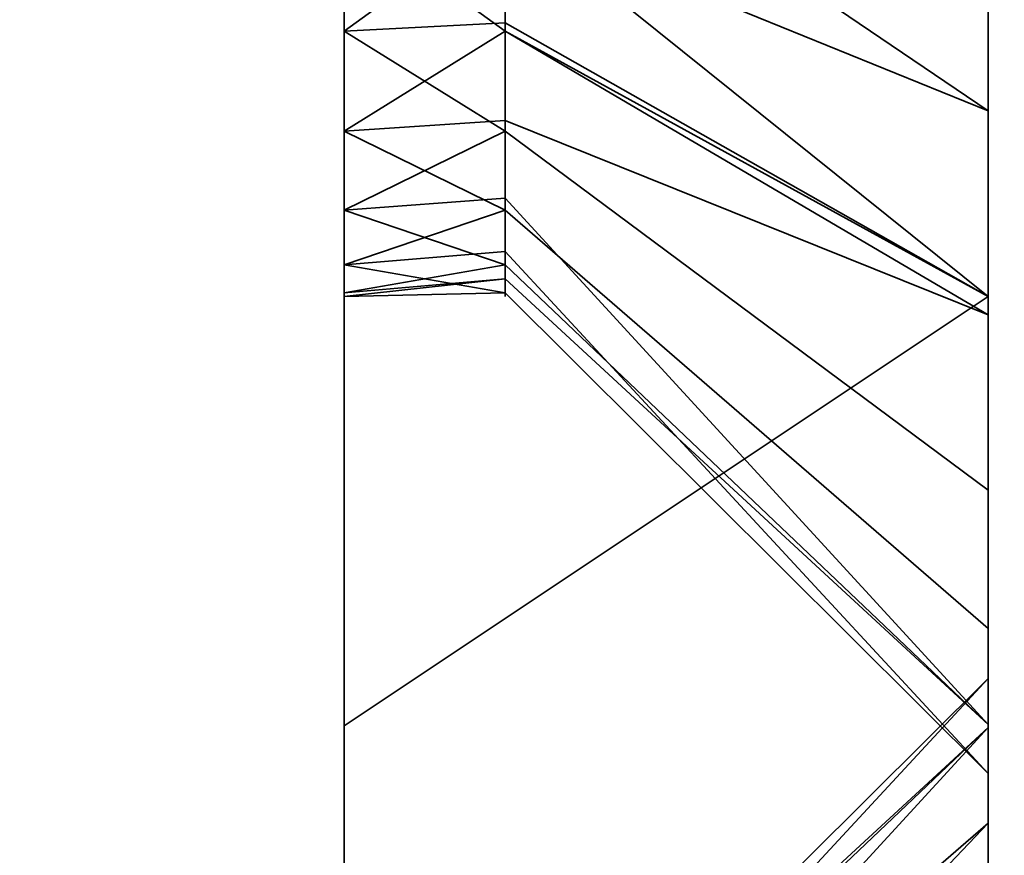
# Model space of a CAD drawing. Header units: millimetres. Extents: x -603 to 3703, y -120 to 193.
# Tile 439 of 656: x 1978.99 to 1983.58, y -32.1 to -28.21. Entities that reach past the tile are written whole.
import ezdxf

# ---------------------------------------------------------------- set-up
doc = ezdxf.new("R2010")
doc.units = ezdxf.units.MM
doc.layers.add('152', color=7, linetype='Continuous', true_color=0xffffff)

# ---------------------------------------------------------------- blocks, each defined once
blk = doc.blocks.new('UG_SURFACE_002')
at = {"layer": '152', "color": 252, "linetype": 'Continuous', "lineweight": 35}
for points in [[(2177.5, -35, 2213.0001), (2177.5, 174.4, 2213.0001), (822.5, 174.4, 2213.0001), (822.5, -35, 2213.0001)], [(972.5, -35, 2063), (972.5, 174.4, 2063), (2027.4999, 174.4, 2063), (2027.4999, -35, 2063)]]:
    blk.add_3dface(points, dxfattribs=at)
blk = doc.blocks.new('UG_SURFACE_081')
at = {"layer": '152', "color": 252, "linetype": 'Continuous', "lineweight": 35}
for points in [[(1980.5, -23.1237, 342.0655), (1980.5, -21.8763, 342.0655), (1980.5, -14.5, 328), (1980.5, -31.5, 328)], [(1980.5, -31.5, 328), (1980.5, -14.5, 328), (1980.5, -25.2798, 279.7406), (1980.5, -26.5, 280)], [(1983.5, -29.5, 328), (1983.5, -14.5, 328), (1983.5, -20.3646, 340.2039), (1983.5, -22.5, 339.75)], [(1983.5, -26.5, 282.25), (1983.5, -25.4085, 282.1353), (1983.5, -14.5, 328), (1983.5, -29.5, 328)], [(1983.5, -22.5, 339.75), (1983.5, -24.6354, 340.2039), (1983.5, -29.5, 328)], [(1980.5, -31.5, 328), (1980.5, -24.2634, 342.573), (1980.5, -23.1237, 342.0655)], [(1980.5, -23.7202, 347.7407), (1980.5, -28.2634, 410.5729), (1980.5, -27.1237, 410.0656)], [(1980.5, -29.4836, 412.6864), (1980.5, -23.7202, 347.7407), (1980.5, -31.5, 425)], [(1980.5, -29.4836, 412.6864), (1980.5, -29.0981, 411.5), (1980.5, -23.7202, 347.7407)], [(1980.5, -29.0981, 411.5), (1980.5, -28.2634, 410.5729), (1980.5, -23.7202, 347.7407)], [(1980.5, -31.5, 425), (1980.5, -23.7202, 347.7407), (1980.5, -24.7294, 347.0074)], [(1980.5, -25.0981, 343.5), (1980.5, -24.2634, 342.573), (1980.5, -31.5, 328)], [(1983.5, -29.5, 328), (1983.5, -24.6354, 340.2039), (1983.5, -26.4015, 341.4871)], [(1980.5, -31.5, 425), (1980.5, -24.7294, 347.0074), (1980.5, -25.3532, 345.9271)], [(1980.5, -25.4836, 344.6864), (1980.5, -25.0981, 343.5), (1980.5, -31.5, 328)], [(1980.5, -25.3532, 345.9271), (1980.5, -25.5, 345), (1980.5, -31.5, 328), (1980.5, -31.5, 425)], [(1980.5, -31.5, 328), (1980.5, -25.5, 345), (1980.5, -25.4836, 344.6864)], [(1983.5, -26.5, 407.75), (1983.5, -28.6354, 408.2039), (1983.5, -25.5859, 349.2473)], [(1983.5, -28.6354, 408.2039), (1983.5, -29.5, 408.8321), (1983.5, -25.5859, 349.2473)], [(1983.5, -27.0466, 347.625), (1983.5, -25.5859, 349.2473), (1983.5, -29.5, 408.8321)], [(1983.5, -29.5, 328), (1983.5, -26.4015, 341.4871), (1983.5, -27.493, 343.3776)], [(1980.5, -26.5, 416), (1980.5, -27.7202, 415.7406), (1980.5, -31.5, 425), (1980.5, -26.5, 425)], [(1980.5, -26.5, 265), (1980.5, -31.5, 265), (1980.5, -27.1237, 274.0656)], [(1980.5, -26.5, 280), (1980.5, -27.7202, 279.7406), (1980.5, -31.5, 328)], [(1980.5, -31.5, 265), (1980.5, -26.5, 265), (1983.5, -26.5, 265), (1983.5, -29.5, 265)], [(1983.5, -29.5, 425), (1983.5, -26.5, 425), (1980.5, -26.5, 425), (1980.5, -31.5, 425)], [(1981.25, -27.1101, 274.1297), (1981.25, -27.7202, 274.2594), (1983.5, -28.6354, 272.2039), (1983.5, -26.5, 271.75)], [(1981.25, -27.1101, 410.1297), (1981.25, -27.7202, 410.2594), (1983.5, -28.6354, 408.2039), (1983.5, -26.5, 407.75)], [(1983.5, -26.5, 425), (1983.5, -29.5, 425), (1983.5, -27.5915, 418.1353), (1983.5, -26.5, 418.25)], [(1983.5, -29.5, 328), (1983.5, -27.5915, 282.1353), (1983.5, -26.5, 282.25)], [(1983.5, -26.5, 271.75), (1983.5, -28.6354, 272.2039), (1983.5, -29.5, 265), (1983.5, -26.5, 265)], [(1983.5, -29.5, 408.8321), (1983.5, -27.7212, 345.5488), (1983.5, -27.0466, 347.625)], [(1980.5, -31.5, 265), (1980.5, -28.2634, 274.5729), (1980.5, -27.1237, 274.0656)], [(1981.25, -27.7202, 274.2594), (1980.5, -27.1237, 274.0656), (1980.5, -28.2634, 274.5729)], [(1981.25, -27.7202, 410.2594), (1980.5, -27.1237, 410.0656), (1980.5, -28.2634, 410.5729)], [(1981.25, -27.6935, 279.6808), (1981.25, -27.1237, 279.9344), (1983.5, -27.5915, 282.1353), (1983.5, -29.5, 281.2856)], [(1981.25, -27.6935, 415.6807), (1981.25, -27.1237, 415.9344), (1983.5, -27.5915, 418.1353), (1983.5, -29.5, 417.2856)], [(1983.5, -29.5, 328), (1983.5, -27.493, 343.3776), (1983.5, -27.7212, 345.5488)], [(1983.5, -29.5, 425), (1983.5, -29.5, 417.2856), (1983.5, -27.5915, 418.1353)], [(1983.5, -29.5, 328), (1983.5, -29.5, 281.2856), (1983.5, -27.5915, 282.1353)], [(1980.5, -27.7202, 279.7406), (1981.25, -27.6935, 279.6808), (1981.25, -28.2634, 279.4271)], [(1980.5, -27.7202, 415.7406), (1981.25, -27.6935, 415.6807), (1981.25, -28.2634, 415.4271)], [(1983.5, -29.5, 281.2856), (1981.25, -28.2634, 279.4271), (1981.25, -27.6935, 279.6808)], [(1983.5, -29.5, 417.2856), (1981.25, -28.2634, 415.4271), (1981.25, -27.6935, 415.6807)], [(1980.5, -31.5, 425), (1980.5, -27.7202, 415.7406), (1980.5, -28.7294, 415.0074)], [(1980.5, -31.5, 328), (1980.5, -27.7202, 279.7406), (1980.5, -28.7294, 279.0074)], [(1980.5, -28.7294, 279.0074), (1980.5, -27.7202, 279.7406), (1981.25, -28.2634, 279.4271)], [(1980.5, -28.2634, 274.5729), (1981.25, -28.2248, 274.626), (1981.25, -27.7202, 274.2594)], [(1981.25, -28.2634, 415.4271), (1980.5, -28.7294, 415.0074), (1980.5, -27.7202, 415.7406)], [(1980.5, -28.2634, 410.5729), (1981.25, -28.2248, 410.626), (1981.25, -27.7202, 410.2594)], [(1983.5, -29.5, 272.8321), (1983.5, -28.6354, 272.2039), (1981.25, -27.7202, 274.2594), (1981.25, -28.2248, 274.626)], [(1983.5, -29.5, 408.8321), (1983.5, -28.6354, 408.2039), (1981.25, -27.7202, 410.2594), (1981.25, -28.2248, 410.626)], [(1983.5, -27.7212, 345.5488), (1983.5, -29.5, 408.8321), (1983.5, -29.5, 328)], [(1981.25, -28.7294, 274.9926), (1981.25, -28.2248, 274.626), (1980.5, -28.2634, 274.5729)], [(1981.25, -28.7294, 410.9926), (1981.25, -28.2248, 410.626), (1980.5, -28.2634, 410.5729)], [(1981.25, -28.2248, 274.626), (1981.25, -28.7294, 274.9926), (1983.5, -30.4015, 273.4871), (1983.5, -29.5, 272.8321)], [(1981.25, -28.2248, 410.626), (1981.25, -28.7294, 410.9926), (1983.5, -30.4015, 409.4871), (1983.5, -29.5, 408.8321)], [(1980.5, -29.0981, 275.5), (1980.5, -28.2634, 274.5729), (1980.5, -31.5, 265)], [(1980.5, -28.2634, 274.5729), (1980.5, -29.0981, 275.5), (1981.25, -28.7294, 274.9926)], [(1981.25, -28.2634, 279.4271), (1981.25, -28.6807, 278.9635), (1980.5, -28.7294, 279.0074)], [(1981.25, -28.7294, 410.9926), (1980.5, -28.2634, 410.5729), (1980.5, -29.0981, 411.5)], [(1981.25, -28.2634, 415.4271), (1981.25, -28.6807, 414.9635), (1980.5, -28.7294, 415.0074)], [(1981.25, -28.6807, 278.9635), (1981.25, -28.2634, 279.4271), (1983.5, -29.5859, 281.2473)], [(1983.5, -29.5, 281.2856), (1983.5, -29.5859, 281.2473), (1981.25, -28.2634, 279.4271)], [(1981.25, -28.6807, 414.9635), (1981.25, -28.2634, 415.4271), (1983.5, -29.5859, 417.2473)], [(1983.5, -29.5, 417.2856), (1983.5, -29.5859, 417.2473), (1981.25, -28.2634, 415.4271)], [(1983.5, -28.6354, 272.2039), (1983.5, -29.5, 272.8321), (1983.5, -29.5, 265)], [(1980.5, -28.7294, 279.0074), (1981.25, -28.6807, 278.9635), (1981.25, -29.0981, 278.5)], [(1980.5, -28.7294, 415.0074), (1981.25, -28.6807, 414.9635), (1981.25, -29.0981, 414.5)], [(1983.5, -29.5859, 281.2473), (1983.5, -31.0466, 279.625), (1981.25, -29.0981, 278.5), (1981.25, -28.6807, 278.9635)], [(1983.5, -29.5859, 417.2473), (1983.5, -31.0466, 415.625), (1981.25, -29.0981, 414.5), (1981.25, -28.6807, 414.9635)], [(1980.5, -31.5, 425), (1980.5, -28.7294, 415.0074), (1980.5, -29.3532, 413.927)], [(1980.5, -31.5, 328), (1980.5, -28.7294, 279.0074), (1980.5, -29.3532, 277.927)], [(1981.25, -29.0981, 278.5), (1980.5, -29.3532, 277.927), (1980.5, -28.7294, 279.0074)], [(1980.5, -29.0981, 275.5), (1981.25, -29.0413, 275.5328), (1981.25, -28.7294, 274.9926)], [(1980.5, -29.3532, 413.927), (1980.5, -28.7294, 415.0074), (1981.25, -29.0981, 414.5)], [(1980.5, -29.0981, 411.5), (1981.25, -29.0413, 411.5328), (1981.25, -28.7294, 410.9926)], [(1983.5, -31.493, 275.3777), (1983.5, -30.4015, 273.4871), (1981.25, -28.7294, 274.9926), (1981.25, -29.0413, 275.5328)], [(1983.5, -31.493, 411.3777), (1983.5, -30.4015, 409.4871), (1981.25, -28.7294, 410.9926), (1981.25, -29.0413, 411.5328)], [(1981.25, -29.3532, 276.0729), (1981.25, -29.0413, 275.5328), (1980.5, -29.0981, 275.5)], [(1981.25, -29.3532, 412.073), (1981.25, -29.0413, 411.5328), (1980.5, -29.0981, 411.5)], [(1981.25, -29.0413, 275.5328), (1981.25, -29.3532, 276.0729), (1983.5, -31.493, 275.3777)], [(1981.25, -29.0413, 411.5328), (1981.25, -29.3532, 412.073), (1983.5, -31.493, 411.3777)], [(1980.5, -29.4836, 276.6864), (1980.5, -29.0981, 275.5), (1980.5, -31.5, 265)], [(1981.25, -29.3532, 276.0729), (1980.5, -29.0981, 275.5), (1980.5, -29.4836, 276.6864)], [(1981.25, -29.0981, 278.5), (1981.25, -29.2908, 277.9068), (1980.5, -29.3532, 277.927)], [(1980.5, -29.0981, 411.5), (1980.5, -29.4836, 412.6864), (1981.25, -29.3532, 412.073)], [(1981.25, -29.0981, 414.5), (1981.25, -29.2908, 413.9068), (1980.5, -29.3532, 413.927)], [(1981.25, -29.2908, 277.9068), (1981.25, -29.0981, 278.5), (1983.5, -31.0466, 279.625), (1983.5, -31.7212, 277.5488)], [(1981.25, -29.2908, 413.9068), (1981.25, -29.0981, 414.5), (1983.5, -31.0466, 415.625), (1983.5, -31.7212, 413.5488)], [(1980.5, -29.3532, 277.927), (1981.25, -29.2908, 277.9068), (1981.25, -29.4836, 277.3136)], [(1980.5, -29.3532, 413.927), (1981.25, -29.2908, 413.9068), (1981.25, -29.4836, 413.3136)], [(1983.5, -31.7212, 277.5488), (1981.25, -29.4836, 277.3136), (1981.25, -29.2908, 277.9068)], [(1983.5, -31.7212, 413.5488), (1981.25, -29.4836, 413.3136), (1981.25, -29.2908, 413.9068)], [(1980.5, -29.3532, 413.927), (1980.5, -29.5, 413), (1980.5, -31.5, 425)], [(1980.5, -29.3532, 277.927), (1980.5, -29.5, 277), (1980.5, -31.5, 265), (1980.5, -31.5, 328)], [(1981.25, -29.4836, 277.3136), (1980.5, -29.5, 277), (1980.5, -29.3532, 277.927)], [(1980.5, -29.4836, 276.6864), (1981.25, -29.4184, 276.6933), (1981.25, -29.3532, 276.0729)], [(1981.25, -29.4836, 413.3136), (1980.5, -29.5, 413), (1980.5, -29.3532, 413.927)], [(1980.5, -29.4836, 412.6864), (1981.25, -29.4184, 412.6933), (1981.25, -29.3532, 412.073)], [(1983.5, -31.493, 275.3777), (1981.25, -29.3532, 276.0729), (1981.25, -29.4184, 276.6933)], [(1983.5, -31.493, 411.3777), (1981.25, -29.3532, 412.073), (1981.25, -29.4184, 412.6933)], [(1981.25, -29.4184, 276.6933), (1980.5, -29.4836, 276.6864), (1980.5, -29.5, 277)], [(1980.5, -29.5, 277), (1981.25, -29.4836, 277.3136), (1981.25, -29.4184, 276.6933)], [(1981.25, -29.4184, 412.6933), (1980.5, -29.4836, 412.6864), (1980.5, -29.5, 413)], [(1980.5, -29.5, 413), (1981.25, -29.4836, 413.3136), (1981.25, -29.4184, 412.6933)], [(1981.25, -29.4184, 276.6933), (1981.25, -29.4836, 277.3136), (1983.5, -31.7212, 277.5488), (1983.5, -31.493, 275.3777)], [(1981.25, -29.4184, 412.6933), (1981.25, -29.4836, 413.3136), (1983.5, -31.7212, 413.5488), (1983.5, -31.493, 411.3777)], [(1980.5, -31.5, 425), (1980.5, -29.5, 413), (1980.5, -29.4836, 412.6864)], [(1980.5, -31.5, 265), (1980.5, -29.5, 277), (1980.5, -29.4836, 276.6864)], [(1983.5, -29.5, 265), (1983.5, -49.5, 265), (1980.5, -49.5, 265), (1980.5, -31.5, 265)], [(1980.5, -31.5, 425), (1980.5, -49.5, 425), (1983.5, -49.5, 425), (1983.5, -29.5, 425)], [(1983.5, -36.5, 384.25), (1983.5, -35.4085, 384.1353), (1983.5, -29.5, 408.8321), (1983.5, -30.4015, 409.4871)], [(1983.5, -29.5, 328), (1983.5, -29.5, 408.8321), (1983.5, -31.2788, 379.5488)], [(1983.5, -35.4085, 384.1353), (1983.5, -33.4141, 383.2473), (1983.5, -29.5, 408.8321)], [(1983.5, -29.5, 328), (1983.5, -34.3646, 374.2039), (1983.5, -36.5, 373.75)], [(1983.5, -31.2788, 379.5488), (1983.5, -31.507, 377.3777), (1983.5, -29.5, 328)], [(1983.5, -29.5, 408.8321), (1983.5, -33.4141, 383.2473), (1983.5, -31.9534, 381.625)], [(1983.5, -36.5, 373.75), (1983.5, -38.6354, 374.2039), (1983.5, -49.5, 328), (1983.5, -29.5, 328)], [(1983.5, -31.507, 377.3777), (1983.5, -32.5985, 375.4871), (1983.5, -29.5, 328)], [(1983.5, -29.5859, 417.2473), (1983.5, -29.5, 417.2856), (1983.5, -29.5, 425), (1983.5, -49.5, 425)], [(1983.5, -32.5985, 375.4871), (1983.5, -34.3646, 374.2039), (1983.5, -29.5, 328)], [(1983.5, -29.5859, 281.2473), (1983.5, -29.5, 281.2856), (1983.5, -34.3646, 306.2039), (1983.5, -36.5, 305.75)], [(1983.5, -29.5, 328), (1983.5, -49.5, 328), (1983.5, -37.5915, 316.1353), (1983.5, -36.5, 316.25)], [(1983.5, -49.5, 265), (1983.5, -29.5, 265), (1983.5, -29.5, 272.8321), (1983.5, -30.4015, 273.4871)], [(1983.5, -36.5, 316.25), (1983.5, -35.4085, 316.1353), (1983.5, -29.5, 328)], [(1983.5, -29.5, 281.2856), (1983.5, -29.5, 328), (1983.5, -31.2788, 311.5488), (1983.5, -31.507, 309.3777)], [(1983.5, -29.5, 328), (1983.5, -33.4141, 315.2473), (1983.5, -31.9534, 313.625)], [(1983.5, -31.507, 309.3777), (1983.5, -32.5985, 307.4871), (1983.5, -29.5, 281.2856)], [(1983.5, -35.4085, 316.1353), (1983.5, -33.4141, 315.2473), (1983.5, -29.5, 328)], [(1983.5, -32.5985, 307.4871), (1983.5, -34.3646, 306.2039), (1983.5, -29.5, 281.2856)], [(1983.5, -31.9534, 313.625), (1983.5, -31.2788, 311.5488), (1983.5, -29.5, 328)], [(1983.5, -31.9534, 381.625), (1983.5, -31.2788, 379.5488), (1983.5, -29.5, 408.8321)], [(1983.5, -49.5, 425), (1983.5, -31.0466, 415.625), (1983.5, -29.5859, 417.2473)], [(1983.5, -36.5, 305.75), (1983.5, -31.0466, 279.625), (1983.5, -29.5859, 281.2473)], [(1983.5, -30.4015, 409.4871), (1983.5, -37.5915, 384.1353), (1983.5, -36.5, 384.25)], [(1983.5, -49.5, 425), (1983.5, -39.5859, 383.2473), (1983.5, -30.4015, 409.4871), (1983.5, -31.493, 411.3777)], [(1983.5, -30.4015, 409.4871), (1983.5, -39.5859, 383.2473), (1983.5, -37.5915, 384.1353)], [(1983.5, -49.5, 265), (1983.5, -30.4015, 273.4871), (1983.5, -31.493, 275.3777)], [(1983.5, -49.5, 425), (1983.5, -31.7212, 413.5488), (1983.5, -31.0466, 415.625)], [(1983.5, -38.6354, 306.2039), (1983.5, -49.5, 265), (1983.5, -31.7212, 277.5488), (1983.5, -31.0466, 279.625)], [(1983.5, -36.5, 305.75), (1983.5, -38.6354, 306.2039), (1983.5, -31.0466, 279.625)], [(1983.5, -31.507, 309.3777), (1983.5, -31.2788, 311.5488), (1981.25, -33.5164, 311.3136), (1981.25, -33.5816, 310.6933)], [(1983.5, -31.2788, 311.5488), (1983.5, -31.9534, 313.625), (1981.25, -33.9019, 312.5), (1981.25, -33.7092, 311.9068)], [(1981.25, -33.7092, 311.9068), (1981.25, -33.5164, 311.3136), (1983.5, -31.2788, 311.5488)], [(1983.5, -31.507, 377.3777), (1983.5, -31.2788, 379.5488), (1981.25, -33.5164, 379.3136), (1981.25, -33.5816, 378.6933)], [(1983.5, -31.2788, 379.5488), (1983.5, -31.9534, 381.625), (1981.25, -33.9019, 380.5), (1981.25, -33.7092, 379.9068)], [(1981.25, -33.7092, 379.9068), (1981.25, -33.5164, 379.3136), (1983.5, -31.2788, 379.5488)], [(1980.5, -31.5, 328), (1980.5, -31.5, 265), (1980.5, -33.5164, 310.6864)], [(1980.5, -31.5, 265), (1980.5, -34.7366, 308.5729), (1980.5, -33.9019, 309.5)], [(1980.5, -31.5, 265), (1980.5, -49.5, 265), (1980.5, -37.1237, 308.0656), (1980.5, -35.8763, 308.0656)], [(1980.5, -31.5, 328), (1980.5, -33.6468, 311.9271), (1980.5, -34.2706, 313.0074)], [(1980.5, -33.9019, 309.5), (1980.5, -33.5164, 310.6864), (1980.5, -31.5, 265)], [(1980.5, -31.5, 328), (1980.5, -35.2798, 313.7406), (1980.5, -36.5, 314)], [(1980.5, -33.5164, 310.6864), (1980.5, -33.6468, 311.9271), (1980.5, -31.5, 328)], [(1980.5, -36.5, 314), (1980.5, -37.7202, 313.7406), (1980.5, -49.5, 328), (1980.5, -31.5, 328)], [(1980.5, -35.8763, 308.0656), (1980.5, -34.7366, 308.5729), (1980.5, -31.5, 265)], [(1980.5, -34.2706, 313.0074), (1980.5, -35.2798, 313.7406), (1980.5, -31.5, 328)], [(1980.5, -31.5, 425), (1980.5, -31.5, 328), (1980.5, -33.5164, 378.6864)], [(1980.5, -31.5, 328), (1980.5, -34.7366, 376.5729), (1980.5, -33.9019, 377.5)], [(1980.5, -31.5, 328), (1980.5, -49.5, 328), (1980.5, -37.1237, 376.0656), (1980.5, -35.8763, 376.0656)], [(1980.5, -31.5, 425), (1980.5, -33.6468, 379.927), (1980.5, -34.2706, 381.0074)], [(1980.5, -33.9019, 377.5), (1980.5, -33.5164, 378.6864), (1980.5, -31.5, 328)], [(1980.5, -31.5, 425), (1980.5, -35.2798, 381.7406), (1980.5, -36.5, 382)], [(1980.5, -33.5164, 378.6864), (1980.5, -33.6468, 379.927), (1980.5, -31.5, 425)], [(1980.5, -36.5, 382), (1980.5, -37.7202, 381.7406), (1980.5, -49.5, 425), (1980.5, -31.5, 425)], [(1980.5, -35.8763, 376.0656), (1980.5, -34.7366, 376.5729), (1980.5, -31.5, 328)], [(1980.5, -34.2706, 381.0074), (1980.5, -35.2798, 381.7406), (1980.5, -31.5, 425)], [(1983.5, -31.493, 411.3777), (1983.5, -31.7212, 413.5488), (1983.5, -49.5, 425)], [(1983.5, -31.493, 275.3777), (1983.5, -31.7212, 277.5488), (1983.5, -49.5, 265)], [(1983.5, -31.507, 309.3777), (1981.25, -33.6468, 310.073), (1981.25, -33.9587, 309.5328)], [(1981.25, -33.5816, 310.6933), (1981.25, -33.6468, 310.073), (1983.5, -31.507, 309.3777)], [(1981.25, -33.9587, 309.5328), (1981.25, -34.2706, 308.9926), (1983.5, -32.5985, 307.4871), (1983.5, -31.507, 309.3777)], [(1983.5, -31.507, 377.3777), (1981.25, -33.6468, 378.0729), (1981.25, -33.9587, 377.5328)], [(1981.25, -33.5816, 378.6933), (1981.25, -33.6468, 378.0729), (1983.5, -31.507, 377.3777)], [(1981.25, -33.9587, 377.5328), (1981.25, -34.2706, 376.9926), (1983.5, -32.5985, 375.4871), (1983.5, -31.507, 377.3777)], [(1981.25, -34.3193, 312.9635), (1981.25, -33.9019, 312.5), (1983.5, -31.9534, 313.625), (1983.5, -33.4141, 315.2473)], [(1981.25, -34.3193, 380.9635), (1981.25, -33.9019, 380.5), (1983.5, -31.9534, 381.625), (1983.5, -33.4141, 383.2473)]]:
    blk.add_3dface(points, dxfattribs=at)
blk = doc.blocks.new('UG_SURFACE_084')
at = {"layer": '152', "color": 252, "linetype": 'Continuous', "lineweight": 35}
for points in [[(1980.5, -14.5, 1763), (1980.5, -31.5, 1763), (1980.5, -23.1237, 1777.0655), (1980.5, -21.8763, 1777.0655)], [(1980.5, -31.5, 1763), (1980.5, -14.5, 1763), (1980.5, -25.2798, 1714.7406), (1980.5, -26.5, 1715)], [(1983.5, -20.3646, 1775.2039), (1983.5, -22.5, 1774.75), (1983.5, -29.5, 1763), (1983.5, -14.5, 1763)], [(1983.5, -26.5, 1717.25), (1983.5, -25.4085, 1717.1353), (1983.5, -14.5, 1763), (1983.5, -29.5, 1763)], [(1983.5, -29.5, 1763), (1983.5, -22.5, 1774.75), (1983.5, -24.6354, 1775.2039)], [(1980.5, -31.5, 1763), (1980.5, -24.2634, 1777.573), (1980.5, -23.1237, 1777.0655)], [(1980.5, -23.7202, 1782.7406), (1980.5, -28.2634, 1845.5729), (1980.5, -27.1237, 1845.0656)], [(1980.5, -23.7202, 1782.7406), (1980.5, -29.0981, 1846.5), (1980.5, -28.2634, 1845.5729)], [(1980.5, -29.4836, 1847.6864), (1980.5, -23.7202, 1782.7406), (1980.5, -31.5, 1860)], [(1980.5, -29.4836, 1847.6864), (1980.5, -29.0981, 1846.5), (1980.5, -23.7202, 1782.7406)], [(1980.5, -31.5, 1860), (1980.5, -23.7202, 1782.7406), (1980.5, -24.7294, 1782.0073)], [(1980.5, -31.5, 1763), (1980.5, -25.0981, 1778.5), (1980.5, -24.2634, 1777.573)], [(1983.5, -24.6354, 1775.2039), (1983.5, -26.4015, 1776.4871), (1983.5, -29.5, 1763)], [(1980.5, -31.5, 1860), (1980.5, -24.7294, 1782.0073), (1980.5, -25.3532, 1780.9271)], [(1980.5, -25.4836, 1779.6865), (1980.5, -25.0981, 1778.5), (1980.5, -31.5, 1763)], [(1980.5, -25.3532, 1780.9271), (1980.5, -25.5, 1780), (1980.5, -31.5, 1763), (1980.5, -31.5, 1860)], [(1980.5, -31.5, 1763), (1980.5, -25.5, 1780), (1980.5, -25.4836, 1779.6865)], [(1983.5, -29.5, 1763), (1983.5, -26.4015, 1776.4871), (1983.5, -27.493, 1778.3777)], [(1980.5, -26.5, 1851), (1980.5, -27.7202, 1850.7407), (1980.5, -31.5, 1860), (1980.5, -26.5, 1860)], [(1980.5, -26.5, 1700), (1980.5, -31.5, 1700), (1980.5, -27.1237, 1709.0656)], [(1980.5, -26.5, 1715), (1980.5, -27.7202, 1714.7406), (1980.5, -31.5, 1763)], [(1980.5, -31.5, 1700), (1980.5, -26.5, 1700), (1983.5, -26.5, 1700), (1983.5, -29.5, 1700)], [(1983.5, -29.5, 1860), (1983.5, -26.5, 1860), (1980.5, -26.5, 1860), (1980.5, -31.5, 1860)], [(1983.5, -28.6354, 1707.2039), (1983.5, -26.5, 1706.75), (1981.25, -26.5, 1709), (1981.25, -27.1101, 1709.1297)], [(1983.5, -28.6354, 1843.2039), (1983.5, -26.5, 1842.75), (1981.25, -26.5, 1845), (1981.25, -27.1101, 1845.1297)], [(1983.5, -26.5, 1860), (1983.5, -29.5, 1860), (1983.5, -27.5915, 1853.1352), (1983.5, -26.5, 1853.25)], [(1983.5, -27.7212, 1780.5488), (1983.5, -26.5, 1842.75), (1983.5, -28.6354, 1843.2039), (1983.5, -29.5, 1763)], [(1983.5, -29.5, 1763), (1983.5, -27.5915, 1717.1353), (1983.5, -26.5, 1717.25)], [(1983.5, -29.5, 1700), (1983.5, -26.5, 1700), (1983.5, -26.5, 1706.75), (1983.5, -28.6354, 1707.2039)], [(1980.5, -31.5, 1700), (1980.5, -28.2634, 1709.5729), (1980.5, -27.1237, 1709.0656)], [(1980.5, -27.1237, 1709.0656), (1980.5, -28.2634, 1709.5729), (1981.25, -27.7202, 1709.2594)], [(1981.25, -27.7202, 1845.2593), (1980.5, -27.1237, 1845.0656), (1980.5, -28.2634, 1845.5729)], [(1981.25, -27.1101, 1709.1297), (1981.25, -27.7202, 1709.2594), (1983.5, -28.6354, 1707.2039)], [(1981.25, -27.1101, 1845.1297), (1981.25, -27.7202, 1845.2593), (1983.5, -28.6354, 1843.2039)], [(1981.25, -27.6935, 1714.6808), (1981.25, -27.1237, 1714.9345), (1983.5, -27.5915, 1717.1353), (1983.5, -29.5, 1716.2856)], [(1981.25, -27.6935, 1850.6807), (1981.25, -27.1237, 1850.9344), (1983.5, -27.5915, 1853.1352), (1983.5, -29.5, 1852.2856)], [(1983.5, -29.5, 1763), (1983.5, -27.493, 1778.3777), (1983.5, -27.7212, 1780.5488)], [(1983.5, -29.5, 1860), (1983.5, -29.5, 1852.2856), (1983.5, -27.5915, 1853.1352)], [(1983.5, -29.5, 1763), (1983.5, -29.5, 1716.2856), (1983.5, -27.5915, 1717.1353)], [(1980.5, -27.7202, 1714.7406), (1981.25, -27.6935, 1714.6808), (1981.25, -28.2634, 1714.427)], [(1980.5, -27.7202, 1850.7407), (1981.25, -27.6935, 1850.6807), (1981.25, -28.2634, 1850.427)], [(1983.5, -29.5, 1716.2856), (1981.25, -28.2634, 1714.427), (1981.25, -27.6935, 1714.6808)], [(1983.5, -29.5, 1852.2856), (1981.25, -28.2634, 1850.427), (1981.25, -27.6935, 1850.6807)], [(1980.5, -31.5, 1860), (1980.5, -27.7202, 1850.7407), (1980.5, -28.7294, 1850.0074)], [(1980.5, -31.5, 1763), (1980.5, -27.7202, 1714.7406), (1980.5, -28.7294, 1714.0074)], [(1980.5, -28.7294, 1714.0074), (1980.5, -27.7202, 1714.7406), (1981.25, -28.2634, 1714.427)], [(1980.5, -28.2634, 1709.5729), (1981.25, -28.2248, 1709.626), (1981.25, -27.7202, 1709.2594)], [(1981.25, -28.2634, 1850.427), (1980.5, -28.7294, 1850.0074), (1980.5, -27.7202, 1850.7407)], [(1980.5, -28.2634, 1845.5729), (1981.25, -28.2248, 1845.626), (1981.25, -27.7202, 1845.2593)], [(1983.5, -29.5, 1707.8321), (1983.5, -28.6354, 1707.2039), (1981.25, -27.7202, 1709.2594), (1981.25, -28.2248, 1709.626)], [(1983.5, -29.5, 1843.8321), (1983.5, -28.6354, 1843.2039), (1981.25, -27.7202, 1845.2593), (1981.25, -28.2248, 1845.626)], [(1981.25, -28.7294, 1709.9926), (1981.25, -28.2248, 1709.626), (1980.5, -28.2634, 1709.5729)], [(1981.25, -28.7294, 1845.9926), (1981.25, -28.2248, 1845.626), (1980.5, -28.2634, 1845.5729)], [(1981.25, -28.2248, 1709.626), (1981.25, -28.7294, 1709.9926), (1983.5, -30.4015, 1708.487), (1983.5, -29.5, 1707.8321)], [(1981.25, -28.2248, 1845.626), (1981.25, -28.7294, 1845.9926), (1983.5, -30.4015, 1844.4871), (1983.5, -29.5, 1843.8321)], [(1980.5, -31.5, 1700), (1980.5, -29.0981, 1710.5), (1980.5, -28.2634, 1709.5729)], [(1981.25, -28.7294, 1709.9926), (1980.5, -28.2634, 1709.5729), (1980.5, -29.0981, 1710.5)], [(1981.25, -28.2634, 1714.427), (1981.25, -28.6807, 1713.9635), (1980.5, -28.7294, 1714.0074)], [(1981.25, -28.7294, 1845.9926), (1980.5, -28.2634, 1845.5729), (1980.5, -29.0981, 1846.5)], [(1981.25, -28.2634, 1850.427), (1981.25, -28.6807, 1849.9635), (1980.5, -28.7294, 1850.0074)], [(1981.25, -28.6807, 1713.9635), (1981.25, -28.2634, 1714.427), (1983.5, -29.5859, 1716.2473)], [(1983.5, -29.5, 1716.2856), (1983.5, -29.5859, 1716.2473), (1981.25, -28.2634, 1714.427)], [(1981.25, -28.6807, 1849.9635), (1981.25, -28.2634, 1850.427), (1983.5, -29.5859, 1852.2474)], [(1983.5, -29.5, 1852.2856), (1983.5, -29.5859, 1852.2474), (1981.25, -28.2634, 1850.427)], [(1983.5, -28.6354, 1707.2039), (1983.5, -29.5, 1707.8321), (1983.5, -29.5, 1700)], [(1983.5, -28.6354, 1843.2039), (1983.5, -29.5, 1843.8321), (1983.5, -29.5, 1763)], [(1980.5, -28.7294, 1714.0074), (1981.25, -28.6807, 1713.9635), (1981.25, -29.0981, 1713.5)], [(1980.5, -28.7294, 1850.0074), (1981.25, -28.6807, 1849.9635), (1981.25, -29.0981, 1849.4999)], [(1983.5, -29.5859, 1716.2473), (1983.5, -31.0466, 1714.625), (1981.25, -29.0981, 1713.5), (1981.25, -28.6807, 1713.9635)], [(1983.5, -29.5859, 1852.2474), (1983.5, -31.0466, 1850.625), (1981.25, -29.0981, 1849.4999), (1981.25, -28.6807, 1849.9635)], [(1980.5, -31.5, 1860), (1980.5, -28.7294, 1850.0074), (1980.5, -29.3532, 1848.927)], [(1980.5, -31.5, 1763), (1980.5, -28.7294, 1714.0074), (1980.5, -29.3532, 1712.9271)], [(1981.25, -29.0981, 1713.5), (1980.5, -29.3532, 1712.9271), (1980.5, -28.7294, 1714.0074)], [(1980.5, -29.0981, 1710.5), (1981.25, -29.0413, 1710.5328), (1981.25, -28.7294, 1709.9926)], [(1980.5, -29.3532, 1848.927), (1980.5, -28.7294, 1850.0074), (1981.25, -29.0981, 1849.4999)], [(1980.5, -29.0981, 1846.5), (1981.25, -29.0413, 1846.5328), (1981.25, -28.7294, 1845.9926)], [(1983.5, -31.493, 1710.3777), (1983.5, -30.4015, 1708.487), (1981.25, -28.7294, 1709.9926), (1981.25, -29.0413, 1710.5328)], [(1983.5, -31.493, 1846.3776), (1983.5, -30.4015, 1844.4871), (1981.25, -28.7294, 1845.9926), (1981.25, -29.0413, 1846.5328)], [(1981.25, -29.3532, 1711.0729), (1981.25, -29.0413, 1710.5328), (1980.5, -29.0981, 1710.5)], [(1981.25, -29.3532, 1847.073), (1981.25, -29.0413, 1846.5328), (1980.5, -29.0981, 1846.5)], [(1981.25, -29.0413, 1710.5328), (1981.25, -29.3532, 1711.0729), (1983.5, -31.493, 1710.3777)], [(1981.25, -29.0413, 1846.5328), (1981.25, -29.3532, 1847.073), (1983.5, -31.493, 1846.3776)], [(1980.5, -29.4836, 1711.6864), (1980.5, -29.0981, 1710.5), (1980.5, -31.5, 1700)], [(1980.5, -29.0981, 1710.5), (1980.5, -29.4836, 1711.6864), (1981.25, -29.3532, 1711.0729)], [(1981.25, -29.0981, 1713.5), (1981.25, -29.2908, 1712.9068), (1980.5, -29.3532, 1712.9271)], [(1980.5, -29.0981, 1846.5), (1980.5, -29.4836, 1847.6864), (1981.25, -29.3532, 1847.073)], [(1981.25, -29.0981, 1849.4999), (1981.25, -29.2908, 1848.9068), (1980.5, -29.3532, 1848.927)], [(1981.25, -29.2908, 1712.9068), (1981.25, -29.0981, 1713.5), (1983.5, -31.0466, 1714.625), (1983.5, -31.7212, 1712.5487)], [(1981.25, -29.2908, 1848.9068), (1981.25, -29.0981, 1849.4999), (1983.5, -31.0466, 1850.625), (1983.5, -31.7212, 1848.5488)], [(1980.5, -29.3532, 1712.9271), (1981.25, -29.2908, 1712.9068), (1981.25, -29.4836, 1712.3135)], [(1980.5, -29.3532, 1848.927), (1981.25, -29.2908, 1848.9068), (1981.25, -29.4836, 1848.3136)], [(1983.5, -31.7212, 1712.5487), (1981.25, -29.4836, 1712.3135), (1981.25, -29.2908, 1712.9068)], [(1983.5, -31.7212, 1848.5488), (1981.25, -29.4836, 1848.3136), (1981.25, -29.2908, 1848.9068)], [(1980.5, -29.3532, 1848.927), (1980.5, -29.5, 1848), (1980.5, -31.5, 1860)], [(1980.5, -29.3532, 1712.9271), (1980.5, -29.5, 1712), (1980.5, -31.5, 1700), (1980.5, -31.5, 1763)], [(1981.25, -29.4836, 1712.3135), (1980.5, -29.5, 1712), (1980.5, -29.3532, 1712.9271)], [(1980.5, -29.4836, 1711.6864), (1981.25, -29.4184, 1711.6933), (1981.25, -29.3532, 1711.0729)], [(1981.25, -29.4836, 1848.3136), (1980.5, -29.5, 1848), (1980.5, -29.3532, 1848.927)], [(1980.5, -29.4836, 1847.6864), (1981.25, -29.4184, 1847.6933), (1981.25, -29.3532, 1847.073)], [(1983.5, -31.493, 1710.3777), (1981.25, -29.3532, 1711.0729), (1981.25, -29.4184, 1711.6933)], [(1983.5, -31.493, 1846.3776), (1981.25, -29.3532, 1847.073), (1981.25, -29.4184, 1847.6933)], [(1981.25, -29.4184, 1711.6933), (1980.5, -29.4836, 1711.6864), (1980.5, -29.5, 1712)], [(1980.5, -29.5, 1712), (1981.25, -29.4836, 1712.3135), (1981.25, -29.4184, 1711.6933)], [(1981.25, -29.4184, 1847.6933), (1980.5, -29.4836, 1847.6864), (1980.5, -29.5, 1848)], [(1980.5, -29.5, 1848), (1981.25, -29.4836, 1848.3136), (1981.25, -29.4184, 1847.6933)], [(1981.25, -29.4184, 1711.6933), (1981.25, -29.4836, 1712.3135), (1983.5, -31.7212, 1712.5487), (1983.5, -31.493, 1710.3777)], [(1981.25, -29.4184, 1847.6933), (1981.25, -29.4836, 1848.3136), (1983.5, -31.7212, 1848.5488), (1983.5, -31.493, 1846.3776)], [(1980.5, -31.5, 1860), (1980.5, -29.5, 1848), (1980.5, -29.4836, 1847.6864)], [(1980.5, -31.5, 1700), (1980.5, -29.5, 1712), (1980.5, -29.4836, 1711.6864)], [(1983.5, -29.5, 1700), (1983.5, -49.5, 1700), (1980.5, -49.5, 1700), (1980.5, -31.5, 1700)], [(1980.5, -31.5, 1860), (1980.5, -49.5, 1860), (1983.5, -49.5, 1860), (1983.5, -29.5, 1860)], [(1983.5, -36.5, 1819.25), (1983.5, -35.4085, 1819.1353), (1983.5, -29.5, 1843.8321), (1983.5, -30.4015, 1844.4871)], [(1983.5, -35.4085, 1819.1353), (1983.5, -33.4141, 1818.2473), (1983.5, -29.5, 1843.8321)], [(1983.5, -33.4141, 1818.2473), (1983.5, -31.9534, 1816.625), (1983.5, -29.5, 1843.8321)], [(1983.5, -49.5, 1763), (1983.5, -29.5, 1763), (1983.5, -36.5, 1808.75), (1983.5, -38.6354, 1809.2039)], [(1983.5, -29.5, 1763), (1983.5, -32.5985, 1810.487), (1983.5, -34.3646, 1809.2039)], [(1983.5, -31.9534, 1816.625), (1983.5, -31.2788, 1814.5487), (1983.5, -29.5, 1843.8321)], [(1983.5, -34.3646, 1809.2039), (1983.5, -36.5, 1808.75), (1983.5, -29.5, 1763)], [(1983.5, -29.5, 1763), (1983.5, -29.5, 1843.8321), (1983.5, -31.2788, 1814.5487)], [(1983.5, -31.2788, 1814.5487), (1983.5, -31.507, 1812.3777), (1983.5, -29.5, 1763)], [(1983.5, -31.507, 1812.3777), (1983.5, -32.5985, 1810.487), (1983.5, -29.5, 1763)], [(1983.5, -29.5, 1763), (1983.5, -49.5, 1763), (1983.5, -37.5915, 1751.1352), (1983.5, -36.5, 1751.25)], [(1983.5, -36.5, 1751.25), (1983.5, -35.4085, 1751.1352), (1983.5, -29.5, 1763)], [(1983.5, -29.5, 1716.2856), (1983.5, -32.5985, 1742.4871), (1983.5, -34.3646, 1741.2039)], [(1983.5, -35.4085, 1751.1352), (1983.5, -33.4141, 1750.2474), (1983.5, -29.5, 1763)], [(1983.5, -33.4141, 1750.2474), (1983.5, -31.9534, 1748.625), (1983.5, -29.5, 1763)], [(1983.5, -34.3646, 1741.2039), (1983.5, -36.5, 1740.75), (1983.5, -29.5859, 1716.2473), (1983.5, -29.5, 1716.2856)], [(1983.5, -49.5, 1700), (1983.5, -29.5, 1700), (1983.5, -29.5, 1707.8321), (1983.5, -30.4015, 1708.487)], [(1983.5, -29.5, 1716.2856), (1983.5, -29.5, 1763), (1983.5, -31.2788, 1746.5488), (1983.5, -31.507, 1744.3776)], [(1983.5, -31.507, 1744.3776), (1983.5, -32.5985, 1742.4871), (1983.5, -29.5, 1716.2856)], [(1983.5, -31.9534, 1748.625), (1983.5, -31.2788, 1746.5488), (1983.5, -29.5, 1763)], [(1983.5, -29.5859, 1852.2474), (1983.5, -29.5, 1852.2856), (1983.5, -29.5, 1860), (1983.5, -49.5, 1860)], [(1983.5, -49.5, 1860), (1983.5, -31.0466, 1850.625), (1983.5, -29.5859, 1852.2474)], [(1983.5, -36.5, 1740.75), (1983.5, -31.0466, 1714.625), (1983.5, -29.5859, 1716.2473)], [(1983.5, -30.4015, 1844.4871), (1983.5, -37.5915, 1819.1353), (1983.5, -36.5, 1819.25)], [(1983.5, -30.4015, 1844.4871), (1983.5, -49.5, 1823), (1983.5, -39.5859, 1818.2473), (1983.5, -37.5915, 1819.1353)], [(1983.5, -49.5, 1823), (1983.5, -30.4015, 1844.4871), (1983.5, -31.493, 1846.3776)], [(1983.5, -49.5, 1700), (1983.5, -30.4015, 1708.487), (1983.5, -31.493, 1710.3777)], [(1983.5, -31.7212, 1848.5488), (1983.5, -31.0466, 1850.625), (1983.5, -49.5, 1860)], [(1983.5, -31.7212, 1712.5487), (1983.5, -31.0466, 1714.625), (1983.5, -36.5, 1740.75)], [(1983.5, -31.507, 1744.3776), (1983.5, -31.2788, 1746.5488), (1981.25, -33.5164, 1746.3136), (1981.25, -33.5816, 1745.6933)], [(1983.5, -31.2788, 1746.5488), (1983.5, -31.9534, 1748.625), (1981.25, -33.9019, 1747.4999), (1981.25, -33.7092, 1746.9068)], [(1981.25, -33.7092, 1746.9068), (1981.25, -33.5164, 1746.3136), (1983.5, -31.2788, 1746.5488)], [(1983.5, -31.507, 1812.3777), (1983.5, -31.2788, 1814.5487), (1981.25, -33.5164, 1814.3135), (1981.25, -33.5816, 1813.6933)], [(1983.5, -31.2788, 1814.5487), (1983.5, -31.9534, 1816.625), (1981.25, -33.9019, 1815.5), (1981.25, -33.7092, 1814.9068)], [(1981.25, -33.7092, 1814.9068), (1981.25, -33.5164, 1814.3135), (1983.5, -31.2788, 1814.5487)], [(1980.5, -31.5, 1700), (1980.5, -49.5, 1700), (1980.5, -37.1237, 1743.0656), (1980.5, -35.8763, 1743.0656)], [(1980.5, -31.5, 1763), (1980.5, -31.5, 1700), (1980.5, -33.5164, 1745.6864)], [(1980.5, -33.5164, 1745.6864), (1980.5, -33.6468, 1746.927), (1980.5, -31.5, 1763)], [(1980.5, -35.8763, 1743.0656), (1980.5, -34.7366, 1743.573), (1980.5, -31.5, 1700)], [(1980.5, -31.5, 1700), (1980.5, -33.9019, 1744.5), (1980.5, -33.5164, 1745.6864)], [(1980.5, -31.5, 1763), (1980.5, -35.2798, 1748.7407), (1980.5, -36.5, 1749)], [(1980.5, -33.6468, 1746.927), (1980.5, -34.2706, 1748.0074), (1980.5, -31.5, 1763)], [(1980.5, -36.5, 1749), (1980.5, -37.7202, 1748.7407), (1980.5, -49.5, 1763), (1980.5, -31.5, 1763)], [(1980.5, -34.7366, 1743.573), (1980.5, -33.9019, 1744.5), (1980.5, -31.5, 1700)], [(1980.5, -34.2706, 1748.0074), (1980.5, -35.2798, 1748.7407), (1980.5, -31.5, 1763)], [(1980.5, -31.5, 1763), (1980.5, -49.5, 1763), (1980.5, -37.1237, 1811.0656), (1980.5, -35.8763, 1811.0656)], [(1980.5, -31.5, 1860), (1980.5, -31.5, 1763), (1980.5, -33.5164, 1813.6864)], [(1980.5, -33.5164, 1813.6864), (1980.5, -33.6468, 1814.9271), (1980.5, -31.5, 1860)], [(1980.5, -35.8763, 1811.0656), (1980.5, -34.7366, 1811.5729), (1980.5, -31.5, 1763)], [(1980.5, -31.5, 1763), (1980.5, -33.9019, 1812.5), (1980.5, -33.5164, 1813.6864)], [(1980.5, -31.5, 1860), (1980.5, -35.2798, 1816.7406), (1980.5, -36.5, 1817)], [(1980.5, -33.6468, 1814.9271), (1980.5, -34.2706, 1816.0074), (1980.5, -31.5, 1860)], [(1980.5, -36.5, 1817), (1980.5, -37.7202, 1816.7406), (1980.5, -49.5, 1860), (1980.5, -31.5, 1860)], [(1980.5, -34.7366, 1811.5729), (1980.5, -33.9019, 1812.5), (1980.5, -31.5, 1763)], [(1980.5, -34.2706, 1816.0074), (1980.5, -35.2798, 1816.7406), (1980.5, -31.5, 1860)], [(1983.5, -31.493, 1846.3776), (1983.5, -31.7212, 1848.5488), (1983.5, -49.5, 1860), (1983.5, -49.5, 1823)], [(1983.5, -36.5, 1740.75), (1983.5, -31.493, 1710.3777), (1983.5, -31.7212, 1712.5487)], [(1983.5, -31.493, 1710.3777), (1983.5, -36.5, 1740.75), (1983.5, -38.6354, 1741.2039), (1983.5, -49.5, 1700)], [(1983.5, -31.507, 1744.3776), (1981.25, -33.6468, 1745.073), (1981.25, -33.9587, 1744.5328)], [(1981.25, -33.5816, 1745.6933), (1981.25, -33.6468, 1745.073), (1983.5, -31.507, 1744.3776)], [(1981.25, -33.9587, 1744.5328), (1981.25, -34.2706, 1743.9926), (1983.5, -32.5985, 1742.4871), (1983.5, -31.507, 1744.3776)], [(1983.5, -31.507, 1812.3777), (1981.25, -33.6468, 1813.0729), (1981.25, -33.9587, 1812.5328)], [(1981.25, -33.5816, 1813.6933), (1981.25, -33.6468, 1813.0729), (1983.5, -31.507, 1812.3777)], [(1981.25, -33.9587, 1812.5328), (1981.25, -34.2706, 1811.9926), (1983.5, -32.5985, 1810.487), (1983.5, -31.507, 1812.3777)], [(1983.5, -31.9534, 1748.625), (1983.5, -33.4141, 1750.2474), (1981.25, -34.7366, 1748.427), (1981.25, -34.3193, 1747.9635)], [(1981.25, -34.3193, 1747.9635), (1981.25, -33.9019, 1747.4999), (1983.5, -31.9534, 1748.625)], [(1983.5, -31.9534, 1816.625), (1983.5, -33.4141, 1818.2473), (1981.25, -34.7366, 1816.427), (1981.25, -34.3193, 1815.9635)], [(1981.25, -34.3193, 1815.9635), (1981.25, -33.9019, 1815.5), (1983.5, -31.9534, 1816.625)]]:
    blk.add_3dface(points, dxfattribs=at)
blk = doc.blocks.new('UG_SURFACE_085')
at = {"layer": '152', "color": 43, "linetype": 'Continuous', "lineweight": 35}
for points in [[(1016, -49, 2017), (1984, -49, 2017), (1984, 0, 2017), (1016, 0, 2017)], [(1016, -47), (1016, -2), (1984, -2), (1984, -47)]]:
    blk.add_3dface(points, dxfattribs=at)
blk = doc.blocks.new('UG_SURFACE_089')
at = {"layer": '152', "color": 252, "linetype": 'Continuous', "lineweight": 35}
for points in [[(1011, -46.92, 2022.5), (1989, -46.92, 2022.5), (1989, 14.42, 2022.5), (1011, 14.42, 2022.5)], [(1012.5, -46.92, 2020.9999), (1012.5, 14.42, 2020.9999), (1987.5, 14.42, 2020.9999), (1987.5, -46.92, 2020.9999)]]:
    blk.add_3dface(points, dxfattribs=at)

msp = doc.modelspace()

# ---------------------------------------------------------------- linework, layer by layer
at = {"layer": '152', "color": 252, "linetype": 'Continuous', "lineweight": -3, "true_color": 0x939598}
for p, q in [((1980.5, -26.5, 265), (1980.5, -49.5, 265)), ((1980.5, -26.5, 425), (1980.5, -49.5, 425)), ((1980.5, -26.5, 1700), (1980.5, -49.5, 1700)), ((1980.5, -26.5, 1860), (1980.5, -49.5, 1860)), ((1983.5, -26.5, 265), (1983.5, -49.5, 265)), ((1983.5, -26.5, 425), (1983.5, -49.5, 425)), ((1983.5, -26.5, 1700), (1983.5, -49.5, 1700)), ((1983.5, -26.5, 1860), (1983.5, -49.5, 1860))]:
    msp.add_line(p, q, dxfattribs=at)
at = {"layer": '152', "color": 252, "linetype": 'Continuous', "lineweight": -3, "true_color": 0x939598, "extrusion": (-1, 0, 0)}
for centre, radius in [((26.5, 413, -1983.5), 5.25), ((26.5, 277, -1983.5), 5.25), ((26.5, 1848, -1983.5), 5.25), ((26.5, 1712, -1983.5), 5.25), ((26.5, 277, -1980.5), 3), ((26.5, 413, -1980.5), 3), ((26.5, 1848, -1980.5), 3), ((26.5, 1712, -1980.5), 3), ((36.5, 311, -1983.5), 5.25), ((36.5, 379, -1983.5), 5.25), ((36.5, 1814, -1983.5), 5.25), ((36.5, 1746, -1983.5), 5.25)]:
    msp.add_circle(centre, radius, dxfattribs=at)
at = {"layer": '152', "color": 252, "linetype": 'Continuous', "lineweight": -3, "true_color": 0x939598, "extrusion": (1, 0, 0)}
for centre in [(-26.5, 413, 1981.25), (-26.5, 277, 1981.25), (-26.5, 1712, 1981.25), (-26.5, 1848, 1981.25)]:
    msp.add_circle(centre, 3, dxfattribs=at)

# ---------------------------------------------------------------- block references
at = {"layer": '152', "color": 252, "linetype": 'Continuous', "lineweight": -3, "true_color": 0x939598}
for name in ['UG_SURFACE_002', 'UG_SURFACE_089', 'UG_SURFACE_085', 'UG_SURFACE_081', 'UG_SURFACE_084']:
    msp.add_blockref(name, (0, 0), dxfattribs=at)

doc.saveas('drawing.dxf')
